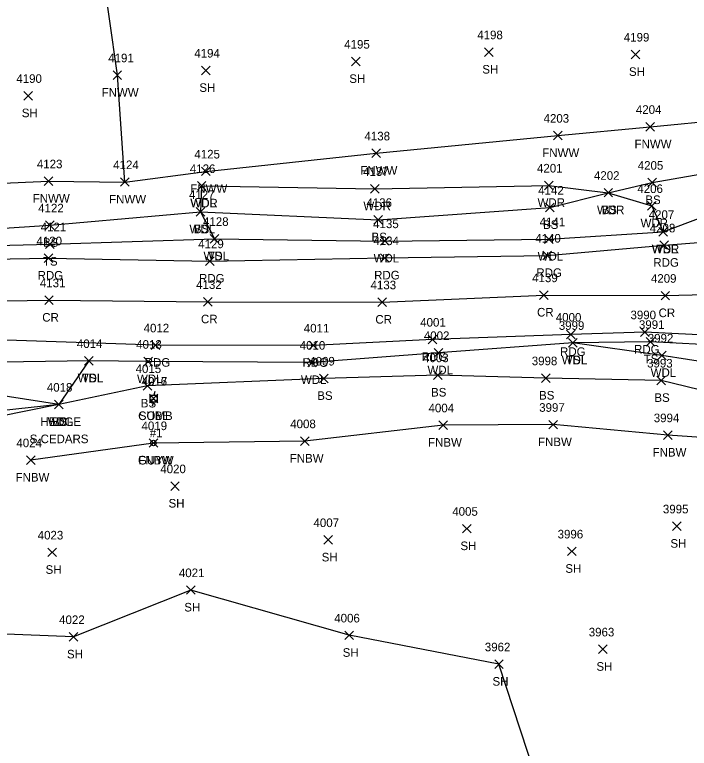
# Model space of a CAD drawing. Extents: x 1439173 to 1457902, y 641926 to 659889.
# Drawn here: x 1445557.8 to 1445714.8, y 655190.5 to 655361.3 of the extents above; entities that cross this region are included whole.
import ezdxf

# ---------------------------------------------------------------- set-up
doc = ezdxf.new("R2010")
doc.units = 0
for name, color, linetype in [('L_A', 7, 'Continuous'), ('L_C', 7, 'Continuous'), ('L_I', 7, 'Continuous'), ('L_TIC', 7, 'Continuous'), ('LAHR', 7, 'Continuous'), ('LAWA', 7, 'Continuous'), ('LELB', 7, 'Continuous'), ('LFNC', 7, 'Continuous'), ('LSOGP', 7, 'Continuous'), ('P_A', 7, 'Continuous'), ('P_I', 7, 'Continuous'), ('P_TIC', 7, 'Continuous'), ('PEU', 7, 'Continuous'), ('PRC', 7, 'Continuous'), ('U_A', 7, 'Continuous'), ('U_C', 7, 'Continuous'), ('U_I', 7, 'Continuous'), ('U_TIC', 7, 'Continuous'), ('UP', 7, 'Continuous'), ('UPGW', 7, 'Continuous')]:
    doc.layers.add(name, color=color, linetype=linetype)

msp = doc.modelspace()

# ---------------------------------------------------------------- linework, layer by layer
at = {"layer": 'L_TIC'}
for points in [[(1445667.14, 655351.58), (1445669.14, 655353.58)], [(1445669.14, 655351.58), (1445667.14, 655353.58)], [(1445701.27, 655351.04), (1445703.27, 655353.04)], [(1445703.27, 655351.04), (1445701.27, 655353.04)], [(1445636.17, 655349.4), (1445638.17, 655351.4)], [(1445638.17, 655349.4), (1445636.17, 655351.4)], [(1445580.66, 655346.21), (1445582.66, 655348.21)], [(1445582.66, 655346.21), (1445580.66, 655348.21)], [(1445601.27, 655347.32), (1445603.27, 655349.32)], [(1445603.27, 655347.32), (1445601.27, 655349.32)], [(1445559.93, 655341.42), (1445561.93, 655343.42)], [(1445561.93, 655341.42), (1445559.93, 655343.42)], [(1445704.72, 655334.21), (1445706.72, 655336.21)], [(1445706.72, 655334.21), (1445704.72, 655336.21)], [(1445683.23, 655332.15), (1445685.23, 655334.15)], [(1445685.23, 655332.15), (1445683.23, 655334.15)], [(1445640.89, 655328.03), (1445642.89, 655330.03)], [(1445642.89, 655328.03), (1445640.89, 655330.03)], [(1445601.29, 655323.82), (1445603.29, 655325.82)], [(1445603.29, 655323.82), (1445601.29, 655325.82)], [(1445564.62, 655321.53), (1445566.62, 655323.53)], [(1445566.62, 655321.53), (1445564.62, 655323.53)], [(1445582.39, 655321.34), (1445584.39, 655323.34)], [(1445584.39, 655321.34), (1445582.39, 655323.34)], [(1445582.39, 655321.34), (1445584.39, 655323.34)], [(1445584.39, 655321.34), (1445582.39, 655323.34)], [(1445600.29, 655320.43), (1445602.29, 655322.43)], [(1445602.29, 655320.43), (1445600.29, 655322.43)], [(1445600.29, 655320.43), (1445602.29, 655322.43)], [(1445602.29, 655320.43), (1445600.29, 655322.43)], [(1445681.13, 655320.55), (1445683.13, 655322.55)], [(1445683.13, 655320.55), (1445681.13, 655322.55)], [(1445705.15, 655321.2), (1445707.15, 655323.2)], [(1445707.15, 655321.2), (1445705.15, 655323.2)], [(1445640.58, 655319.77), (1445642.58, 655321.77)], [(1445642.58, 655319.77), (1445640.58, 655321.77)], [(1445694.96, 655318.85), (1445696.96, 655320.85)], [(1445696.96, 655318.85), (1445694.96, 655320.85)], [(1445694.96, 655318.85), (1445696.96, 655320.85)], [(1445696.96, 655318.85), (1445694.96, 655320.85)], [(1445681.33, 655315.41), (1445683.33, 655317.41)], [(1445683.33, 655315.41), (1445681.33, 655317.41)], [(1445705.11, 655315.78), (1445707.11, 655317.78)], [(1445707.11, 655315.78), (1445705.11, 655317.78)], [(1445600.04, 655314.4), (1445602.04, 655316.4)], [(1445602.04, 655314.4), (1445600.04, 655316.4)], [(1445600.04, 655314.4), (1445602.04, 655316.4)], [(1445602.04, 655314.4), (1445600.04, 655316.4)], [(1445641.4, 655312.54), (1445643.4, 655314.54)], [(1445643.4, 655312.54), (1445641.4, 655314.54)], [(1445564.92, 655311.26), (1445566.92, 655313.26)], [(1445566.92, 655311.26), (1445564.92, 655313.26)], [(1445603.3, 655308.12), (1445605.3, 655310.12)], [(1445605.3, 655308.12), (1445603.3, 655310.12)], [(1445603.3, 655308.12), (1445605.3, 655310.12)], [(1445605.3, 655308.12), (1445603.3, 655310.12)], [(1445707.71, 655309.75), (1445709.71, 655311.75)], [(1445709.71, 655309.75), (1445707.71, 655311.75)], [(1445707.71, 655309.75), (1445709.71, 655311.75)], [(1445709.71, 655309.75), (1445707.71, 655311.75)], [(1445707.71, 655309.75), (1445709.71, 655311.75)], [(1445709.71, 655309.75), (1445707.71, 655311.75)], [(1445564.94, 655306.87), (1445566.94, 655308.87)], [(1445566.94, 655306.87), (1445564.94, 655308.87)], [(1445642.91, 655307.6), (1445644.91, 655309.6)], [(1445644.91, 655307.6), (1445642.91, 655309.6)], [(1445681.09, 655308.05), (1445683.09, 655310.05)], [(1445683.09, 655308.05), (1445681.09, 655310.05)], [(1445686.7, 655283.91), (1445688.7, 655285.91)], [(1445688.7, 655283.91), (1445686.7, 655285.91)], [(1445686.7, 655283.91), (1445688.7, 655285.91)], [(1445688.7, 655283.91), (1445686.7, 655285.91)], [(1445704.78, 655284.14), (1445706.78, 655286.14)], [(1445706.78, 655284.14), (1445704.78, 655286.14)], [(1445655.44, 655281.56), (1445657.44, 655283.56)], [(1445657.44, 655281.56), (1445655.44, 655283.56)], [(1445707.41, 655280.97), (1445709.41, 655282.97)], [(1445709.41, 655280.97), (1445707.41, 655282.97)], [(1445574.01, 655279.69), (1445576.01, 655281.69)], [(1445576.01, 655279.69), (1445574.01, 655281.69)], [(1445574.01, 655279.69), (1445576.01, 655281.69)], [(1445576.01, 655279.69), (1445574.01, 655281.69)], [(1445587.82, 655279.52), (1445589.82, 655281.52)], [(1445589.82, 655279.52), (1445587.82, 655281.52)], [(1445625.98, 655279.3), (1445627.98, 655281.3)], [(1445627.98, 655279.3), (1445625.98, 655281.3)], [(1445655.25, 655276.39), (1445657.25, 655278.39)], [(1445657.25, 655276.39), (1445655.25, 655278.39)], [(1445680.4, 655275.68), (1445682.4, 655277.68)], [(1445682.4, 655275.68), (1445680.4, 655277.68)], [(1445628.76, 655275.61), (1445630.76, 655277.61)], [(1445630.76, 655275.61), (1445628.76, 655277.61)], [(1445707.25, 655275.14), (1445709.25, 655277.14)], [(1445709.25, 655275.14), (1445707.25, 655277.14)], [(1445587.68, 655273.85), (1445589.68, 655275.85)], [(1445589.68, 655273.85), (1445587.68, 655275.85)], [(1445567.02, 655269.53), (1445569.02, 655271.53)], [(1445569.02, 655269.53), (1445567.02, 655271.53)], [(1445567.02, 655269.53), (1445569.02, 655271.53)], [(1445569.02, 655269.53), (1445567.02, 655271.53)], [(1445567.02, 655269.53), (1445569.02, 655271.53)], [(1445569.02, 655269.53), (1445567.02, 655271.53)], [(1445656.53, 655264.72), (1445658.53, 655266.72)], [(1445658.53, 655264.72), (1445656.53, 655266.72)], [(1445682.13, 655264.84), (1445684.13, 655266.84)], [(1445684.13, 655264.84), (1445682.13, 655266.84)], [(1445708.8, 655262.41), (1445710.8, 655264.41)], [(1445710.8, 655262.41), (1445708.8, 655264.41)], [(1445589.07, 655260.57), (1445591.07, 655262.57)], [(1445591.07, 655260.57), (1445589.07, 655262.57)], [(1445624.33, 655261.02), (1445626.33, 655263.02)], [(1445626.33, 655261.02), (1445624.33, 655263.02)], [(1445560.5, 655256.59), (1445562.5, 655258.59)], [(1445562.5, 655256.59), (1445560.5, 655258.59)], [(1445594.09, 655250.54), (1445596.09, 655252.54)], [(1445596.09, 655250.54), (1445594.09, 655252.54)], [(1445662.05, 655240.63), (1445664.05, 655242.63)], [(1445664.05, 655240.63), (1445662.05, 655242.63)], [(1445710.93, 655241.19), (1445712.93, 655243.19)], [(1445712.93, 655241.19), (1445710.93, 655243.19)], [(1445629.74, 655238), (1445631.74, 655240)], [(1445631.74, 655238), (1445629.74, 655240)], [(1445565.46, 655235.11), (1445567.46, 655237.11)], [(1445567.46, 655235.11), (1445565.46, 655237.11)], [(1445686.47, 655235.35), (1445688.47, 655237.35)], [(1445688.47, 655235.35), (1445686.47, 655237.35)], [(1445597.76, 655226.34), (1445599.76, 655228.34)], [(1445599.76, 655226.34), (1445597.76, 655228.34)], [(1445570.45, 655215.42), (1445572.45, 655217.42)], [(1445572.45, 655215.42), (1445570.45, 655217.42)], [(1445634.63, 655215.79), (1445636.63, 655217.79)], [(1445636.63, 655215.79), (1445634.63, 655217.79)], [(1445693.71, 655212.54), (1445695.71, 655214.54)], [(1445695.71, 655212.54), (1445693.71, 655214.54)], [(1445669.51, 655209.07), (1445671.51, 655211.07)], [(1445671.51, 655209.07), (1445669.51, 655211.07)]]:
    msp.add_lwpolyline(points, dxfattribs=at)
at = {"layer": 'LAHR'}
msp.add_lwpolyline([(1445568.02, 655270.53), (1445534.36, 655266.87), (1445489.31, 655264.47)], dxfattribs=at)
at = {"layer": 'LAWA'}
for points in [[(1445601.29, 655321.43), (1445601.04, 655315.4), (1445604.3, 655309.12), (1445643.91, 655308.6), (1445682.09, 655309.05), (1445708.71, 655310.75)], [(1445601.29, 655321.43), (1445641.58, 655320.77), (1445682.13, 655321.55), (1445695.96, 655319.85), (1445706.11, 655316.78), (1445708.71, 655310.75)], [(1445797.04, 655161.12), (1445780.89, 655226.52), (1445771.34, 655256.9), (1445758.58, 655271.13), (1445738.33, 655277.27), (1445708.41, 655281.97), (1445687.7, 655284.91), (1445656.44, 655282.56), (1445626.98, 655280.3), (1445588.82, 655280.52), (1445575.01, 655280.69), (1445568.02, 655270.53), (1445532.23, 655263.28), (1445486.71, 655259.67), (1445486.63, 655271.56), (1445462.9, 655272.77), (1445447.76, 655267.69), (1445431.87, 655258.37), (1445416.42, 655262.14), (1445375.7, 655258.48)]]:
    msp.add_lwpolyline(points, dxfattribs=at)
at = {"layer": 'LELB'}
for points in [[(1445708.71, 655310.75), (1445734.84, 655320.59), (1445734.91, 655320.65), (1445741.6, 655325.66), (1445750.23, 655326.99), (1445754.71, 655322.06), (1445764.22, 655325.39), (1445767.76, 655335.45), (1445763.44, 655368.21), (1445761.63, 655390.46)], [(1445361.48, 655306.68), (1445368.6, 655309.08), (1445378.32, 655310.5), (1445396.59, 655312.01), (1445404.71, 655307.1), (1445429.74, 655307.44), (1445481.4, 655309.94), (1445525.62, 655309.66), (1445565.92, 655312.26), (1445601.04, 655315.4), (1445642.4, 655313.54), (1445682.33, 655316.41), (1445695.96, 655319.85), (1445706.15, 655322.2), (1445728.83, 655326.22), (1445735.94, 655336.6), (1445746.69, 655346.3), (1445758.64, 655333.35)], [(1445394.98, 655305.81), (1445397.78, 655302.01), (1445429.98, 655304.17), (1445481.36, 655306.4), (1445525.54, 655306.86), (1445565.94, 655307.87), (1445604.3, 655309.12)], [(1445862.55, 654863.88), (1445852.34, 654904.56), (1445851.76, 654924.2), (1445842.8, 654971.77), (1445832.25, 655015.46), (1445822.48, 655058.78), (1445815.64, 655090), (1445807.37, 655125.74), (1445800.85, 655162.79), (1445792.76, 655198.94), (1445787.28, 655227.31), (1445780.47, 655250.44), (1445773.24, 655263.45), (1445762.89, 655275.42), (1445741.66, 655283.24), (1445705.78, 655285.14), (1445687.7, 655284.91)], [(1445575.01, 655280.69), (1445529.41, 655279.98), (1445487.15, 655279.15), (1445462.15, 655279.21), (1445436.64, 655278.43), (1445414.18, 655277.74), (1445389.2, 655275.88), (1445383.58, 655274.09), (1445377.36, 655272.48), (1445369.65, 655267.52)], [(1445813.85, 655056.86), (1445803.59, 655087.69), (1445795.46, 655122.74), (1445792.34, 655159.64), (1445783.97, 655197.51), (1445772.26, 655223.69), (1445766.3, 655253.26), (1445755.33, 655265.09), (1445731.88, 655270.35), (1445708.25, 655276.14), (1445681.4, 655276.68), (1445656.25, 655277.39), (1445629.76, 655276.61), (1445588.68, 655274.85), (1445568.02, 655270.53), (1445526.55, 655277.01), (1445486.59, 655276.22), (1445463.29, 655277.54), (1445436.32, 655276.03), (1445414.85, 655273.76), (1445389.99, 655271.98), (1445384.93, 655272.29), (1445379.76, 655269.98), (1445372.58, 655265.56)]]:
    msp.add_lwpolyline(points, dxfattribs=at)
at = {"layer": 'LFNC'}
for points in [[(1445361.03, 655314.05), (1445375.95, 655314.93), (1445397.29, 655315.57), (1445429.04, 655316.52), (1445481.13, 655318.92), (1445526.54, 655320.79), (1445565.62, 655322.53), (1445583.39, 655322.34), (1445602.29, 655324.82), (1445641.89, 655329.03), (1445684.23, 655333.15), (1445705.72, 655335.21), (1445723.33, 655336.87), (1445722.17, 655355.9), (1445720.1, 655379.2)], [(1445583.39, 655322.34), (1445581.66, 655347.21), (1445577.79, 655374.59)], [(1445746.91, 655261.22), (1445734.44, 655261.7), (1445709.8, 655263.41), (1445683.13, 655265.84), (1445657.53, 655265.72), (1445625.33, 655262.02), (1445590.07, 655261.57), (1445561.5, 655257.59)]]:
    msp.add_lwpolyline(points, dxfattribs=at)
at = {"layer": 'LSOGP'}
msp.add_lwpolyline([(1445682.25, 655174.12), (1445670.51, 655210.07), (1445635.63, 655216.79), (1445598.75, 655227.34), (1445571.44, 655216.42), (1445537.92, 655217.74)], dxfattribs=at)
at = {"layer": 'P_TIC'}
for points in [[(1445707.95, 655306.61), (1445709.95, 655308.61)], [(1445709.95, 655306.61), (1445707.95, 655308.61)], [(1445564.61, 655303.61), (1445566.61, 655305.61)], [(1445566.61, 655303.61), (1445564.61, 655305.61)], [(1445642.96, 655303.65), (1445644.96, 655305.65)], [(1445644.96, 655303.65), (1445642.96, 655305.65)], [(1445680.73, 655304.23), (1445682.73, 655306.23)], [(1445682.73, 655304.23), (1445680.73, 655306.23)], [(1445602.19, 655302.92), (1445604.19, 655304.92)], [(1445604.19, 655302.92), (1445602.19, 655304.92)], [(1445679.94, 655295.02), (1445681.94, 655297.02)], [(1445681.94, 655295.02), (1445679.94, 655297.02)], [(1445708.23, 655294.88), (1445710.23, 655296.88)], [(1445710.23, 655294.88), (1445708.23, 655296.88)], [(1445564.75, 655293.83), (1445566.75, 655295.83)], [(1445566.75, 655293.83), (1445564.75, 655295.83)], [(1445601.7, 655293.44), (1445603.7, 655295.44)], [(1445603.7, 655293.44), (1445601.7, 655295.44)], [(1445642.3, 655293.36), (1445644.3, 655295.36)], [(1445644.3, 655293.36), (1445642.3, 655295.36)], [(1445703.47, 655286.39), (1445705.47, 655288.39)], [(1445705.47, 655286.39), (1445703.47, 655288.39)], [(1445654.02, 655284.67), (1445656.02, 655286.67)], [(1445656.02, 655284.67), (1445654.02, 655286.67)], [(1445686.24, 655285.84), (1445688.24, 655287.84)], [(1445688.24, 655285.84), (1445686.24, 655287.84)], [(1445589.55, 655283.33), (1445591.55, 655285.33)], [(1445591.55, 655283.33), (1445589.55, 655285.33)], [(1445626.28, 655283.31), (1445628.28, 655285.31)], [(1445628.28, 655283.31), (1445626.28, 655285.31)]]:
    msp.add_lwpolyline(points, dxfattribs=at)
at = {"layer": 'PEU'}
for points in [[(1445364.46, 655298.03), (1445398.16, 655300.5), (1445430.13, 655302.1), (1445481.24, 655303.21), (1445525.44, 655303.88), (1445565.61, 655304.61), (1445603.19, 655303.92), (1445643.96, 655304.65), (1445681.73, 655305.23), (1445708.95, 655307.61), (1445738.02, 655309.9), (1445747.23, 655312.08), (1445755.05, 655310.78), (1445767.4, 655320.21), (1445773.64, 655334.81)], [(1445786.91, 655251.1), (1445779.41, 655263.71), (1445764.33, 655276.77), (1445740.6, 655285.59), (1445704.47, 655287.39), (1445687.24, 655286.84), (1445655.02, 655285.67), (1445627.28, 655284.31), (1445590.55, 655284.33), (1445528.05, 655286.41), (1445487.57, 655282.4), (1445462.49, 655280.95), (1445436.35, 655279.97), (1445413.9, 655279.7), (1445389.94, 655277.42), (1445385.57, 655278.46), (1445365.96, 655278.22)]]:
    msp.add_lwpolyline(points, dxfattribs=at)
at = {"layer": 'PRC'}
msp.add_lwpolyline([(1445366.52, 655286.04), (1445400.19, 655290.32), (1445430.92, 655291.4), (1445480.45, 655292.09), (1445530.17, 655294.26), (1445565.75, 655294.83), (1445602.7, 655294.44), (1445643.3, 655294.36), (1445680.94, 655296.02), (1445709.23, 655295.88), (1445737.49, 655296.64), (1445766.42, 655294.95), (1445779.59, 655296.93)], dxfattribs=at)
at = {"layer": 'U_TIC'}
for points in [[(1445589.12, 655270.91), (1445591.12, 655272.91)], [(1445591.12, 655270.91), (1445589.12, 655272.91)]]:
    msp.add_lwpolyline(points, dxfattribs=at)
at = {"layer": 'UP'}
for p, q in [((1445589.29, 655271.08), (1445589.29, 655272.74)), ((1445589.29, 655272.74), (1445590.95, 655272.74)), ((1445590.37, 655273.58), (1445590.12, 655272.74)), ((1445590.95, 655272.74), (1445590.95, 655271.08)), ((1445590.95, 655271.08), (1445589.29, 655271.08)), ((1445589.87, 655270.24), (1445590.12, 655271.08)), ((1445590.12, 655271.91), (1445590.12, 655271.91))]:
    msp.add_line(p, q, dxfattribs=at)
msp.add_circle((1445590.12, 655271.91), 0.833, dxfattribs=at)
at = {"layer": 'UPGW'}
for radius in [0.625, 0.0833]:
    msp.add_circle((1445590.07, 655261.57), radius, dxfattribs=at)

# ---------------------------------------------------------------- texts
at = {"layer": 'L_A'}
for s, p in [('SH', (1445666.63, 655347.58)), ('SH', (1445700.76, 655347.04)), ('SH', (1445635.66, 655345.4)), ('SH', (1445600.76, 655343.32)), ('FNWW', (1445578.01, 655342.21)), ('SH', (1445559.42, 655337.42)), ('FNWW', (1445702.07, 655330.21)), ('FNWW', (1445680.58, 655328.15)), ('FNWW', (1445638.24, 655324.03)), ('FNWW', (1445598.64, 655319.82)), ('FNWW', (1445561.97, 655317.53)), ('FNWW', (1445579.74, 655317.34)), ('FNWW', (1445579.74, 655317.34)), ('BS', (1445704.59, 655317.2)), ('WDR', (1445598.65, 655316.43)), ('WDL', (1445598.7, 655316.43)), ('WDR', (1445638.94, 655315.77)), ('WDR', (1445679.49, 655316.55)), ('WDR', (1445693.32, 655314.85)), ('BS', (1445694.4, 655314.85)), ('WDR', (1445703.47, 655311.78)), ('WDL', (1445598.45, 655310.4)), ('BS', (1445599.48, 655310.4)), ('BS', (1445680.77, 655311.41)), ('BS', (1445640.84, 655308.54)), ('BS', (1445564.37, 655307.26)), ('WDR', (1445706.07, 655305.75)), ('WDL', (1445706.12, 655305.75)), ('TS', (1445707.12, 655305.75)), ('WDL', (1445601.72, 655304.12)), ('TS', (1445602.71, 655304.12)), ('WDL', (1445641.33, 655303.6)), ('WDL', (1445679.51, 655304.05)), ('TS', (1445564.35, 655302.87)), ('WDL', (1445685.11, 655279.91)), ('TS', (1445686.1, 655279.91)), ('TS', (1445704.19, 655280.14)), ('WDL', (1445653.86, 655277.56)), ('WDL', (1445572.43, 655275.69)), ('TS', (1445573.42, 655275.69)), ('WDL', (1445705.82, 655276.97)), ('WDL', (1445586.24, 655275.52)), ('WDL', (1445624.4, 655275.3)), ('BS', (1445654.7, 655272.39)), ('BS', (1445628.2, 655271.61)), ('BS', (1445679.84, 655271.68)), ('BS', (1445706.69, 655271.14)), ('BS', (1445587.12, 655269.85)), ('HEDGE', (1445563.72, 655265.53)), ('WDL', (1445565.44, 655265.53)), ('BS', (1445566.46, 655265.53)), ('FNBW', (1445654, 655260.72)), ('FNBW', (1445679.6, 655260.84)), ('FNBW', (1445621.8, 655257.02)), ('FNBW', (1445706.27, 655258.41)), ('FNBW', (1445586.54, 655256.57)), ('FNBW', (1445557.97, 655252.59)), ('SH', (1445593.58, 655246.54)), ('SH', (1445661.54, 655236.63)), ('SH', (1445710.42, 655237.19)), ('SH', (1445629.23, 655234)), ('SH', (1445685.96, 655231.35)), ('SH', (1445564.95, 655231.11)), ('SH', (1445597.25, 655222.34)), ('SH', (1445569.93, 655211.42)), ('SH', (1445634.12, 655211.79)), ('SH', (1445693.2, 655208.54)), ('SH', (1445669, 655205.07))]:
    msp.add_text(s, height=2, dxfattribs=at).set_placement(p)
at = {"layer": 'L_C'}
msp.add_text('S.CEDARS', height=2, dxfattribs=at).set_placement((1445561.27, 655261.53))
at = {"layer": 'L_I'}
for s, p in [('4198', (1445665.45, 655355.58)), ('4199', (1445699.57, 655355.04)), ('4195', (1445634.48, 655353.4)), ('4194', (1445599.58, 655351.32)), ('4191', (1445579.54, 655350.21)), ('4190', (1445558.15, 655345.42)), ('4204', (1445702.38, 655338.21)), ('4203', (1445680.89, 655336.15)), ('4138', (1445639.2, 655332.03)), ('4125', (1445599.6, 655327.82)), ('4123', (1445562.93, 655325.53)), ('4124', (1445580.7, 655325.34)), ('4124', (1445580.7, 655325.34)), ('4205', (1445702.82, 655325.2)), ('4126', (1445598.54, 655324.43)), ('4126', (1445598.54, 655324.43)), ('4137', (1445638.89, 655323.77)), ('4201', (1445679.36, 655324.55)), ('4202', (1445692.62, 655322.85)), ('4202', (1445692.62, 655322.85)), ('4127', (1445598.34, 655318.4)), ('4127', (1445598.34, 655318.4)), ('4142', (1445679.64, 655319.41)), ('4206', (1445702.72, 655319.78)), ('4122', (1445563.23, 655315.26)), ('4136', (1445639.65, 655316.54)), ('4207', (1445705.37, 655313.75)), ('4207', (1445705.37, 655313.75)), ('4207', (1445705.37, 655313.75)), ('4128', (1445601.61, 655312.12)), ('4128', (1445601.61, 655312.12)), ('4135', (1445641.22, 655311.6)), ('4141', (1445679.96, 655312.05)), ('4121', (1445563.81, 655310.87)), ('3999', (1445684.43, 655287.91)), ('3999', (1445684.43, 655287.91)), ('3991', (1445703.09, 655288.14)), ('4002', (1445653.02, 655285.56)), ('3992', (1445705.15, 655284.97)), ('4014', (1445572.24, 655283.69)), ('4014', (1445572.24, 655283.69)), ('4013', (1445586.05, 655283.52)), ('4010', (1445624.12, 655283.3)), ('4009', (1445626.34, 655279.61)), ('4003', (1445652.84, 655280.39)), ('3998', (1445678.14, 655279.68)), ('3993', (1445704.99, 655279.14)), ('4015', (1445585.91, 655277.85)), ('4018', (1445565.25, 655273.53)), ('4018', (1445565.25, 655273.53)), ('4018', (1445565.25, 655273.53)), ('3997', (1445679.87, 655268.84)), ('4004', (1445654.11, 655268.72)), ('3994', (1445706.54, 655266.41)), ('4019', (1445587.29, 655264.57)), ('4008', (1445621.91, 655265.02)), ('4024', (1445558.16, 655260.59)), ('4020', (1445591.66, 655254.54)), ('3995', (1445708.67, 655245.19)), ('4005', (1445659.63, 655244.63)), ('4007', (1445627.33, 655242)), ('4023', (1445563.12, 655239.11)), ('3996', (1445684.16, 655239.35)), ('4021', (1445595.99, 655230.34)), ('4022', (1445568.11, 655219.42)), ('4006', (1445632.16, 655219.79)), ('3963', (1445691.41, 655216.54)), ('3962', (1445667.21, 655213.07))]:
    msp.add_text(s, height=2, dxfattribs=at).set_placement(p)
at = {"layer": 'P_A'}
for s, p in [('RDG', (1445706.44, 655302.61)), ('RDG', (1445563.1, 655299.61)), ('RDG', (1445641.45, 655299.65)), ('RDG', (1445679.22, 655300.23)), ('RDG', (1445600.68, 655298.92)), ('CR', (1445679.37, 655291.02)), ('CR', (1445564.18, 655289.83)), ('CR', (1445601.13, 655289.44)), ('CR', (1445641.73, 655289.36)), ('CR', (1445707.66, 655290.88)), ('RDG', (1445684.73, 655281.84)), ('RDG', (1445701.96, 655282.39)), ('RDG', (1445588.04, 655279.33)), ('RDG', (1445624.77, 655279.31)), ('RDG', (1445652.51, 655280.67))]:
    msp.add_text(s, height=2, dxfattribs=at).set_placement(p)
at = {"layer": 'P_I'}
for s, p in [('4208', (1445705.61, 655310.61)), ('4140', (1445678.95, 655308.23)), ('4120', (1445562.83, 655307.61)), ('4129', (1445600.49, 655306.92)), ('4134', (1445641.26, 655307.65)), ('4139', (1445678.24, 655299.02)), ('4209', (1445705.88, 655298.88)), ('4131', (1445563.62, 655297.83)), ('4132', (1445600.01, 655297.44)), ('4133', (1445640.61, 655297.36)), ('4000', (1445683.74, 655289.84)), ('3990', (1445701.12, 655290.39)), ('4001', (1445652.17, 655288.67)), ('4012', (1445587.78, 655287.33)), ('4011', (1445625.07, 655287.31))]:
    msp.add_text(s, height=2, dxfattribs=at).set_placement(p)
at = {"layer": 'U_A'}
for s, p in [('COMB', (1445586.51, 655266.91)), ('SUBE', (1445586.66, 655266.91)), ('GUYW', (1445586.46, 655256.57))]:
    msp.add_text(s, height=2, dxfattribs=at).set_placement(p)
at = {"layer": 'U_C'}
msp.add_text('#1', height=2, dxfattribs=at).set_placement((1445589.22, 655262.91))
at = {"layer": 'U_I'}
for s, p in [('4016', (1445587.29, 655274.91)), ('4017', (1445587.35, 655274.91)), ('4019', (1445587.29, 655264.57))]:
    msp.add_text(s, height=2, dxfattribs=at).set_placement(p)

doc.saveas('drawing.dxf')
